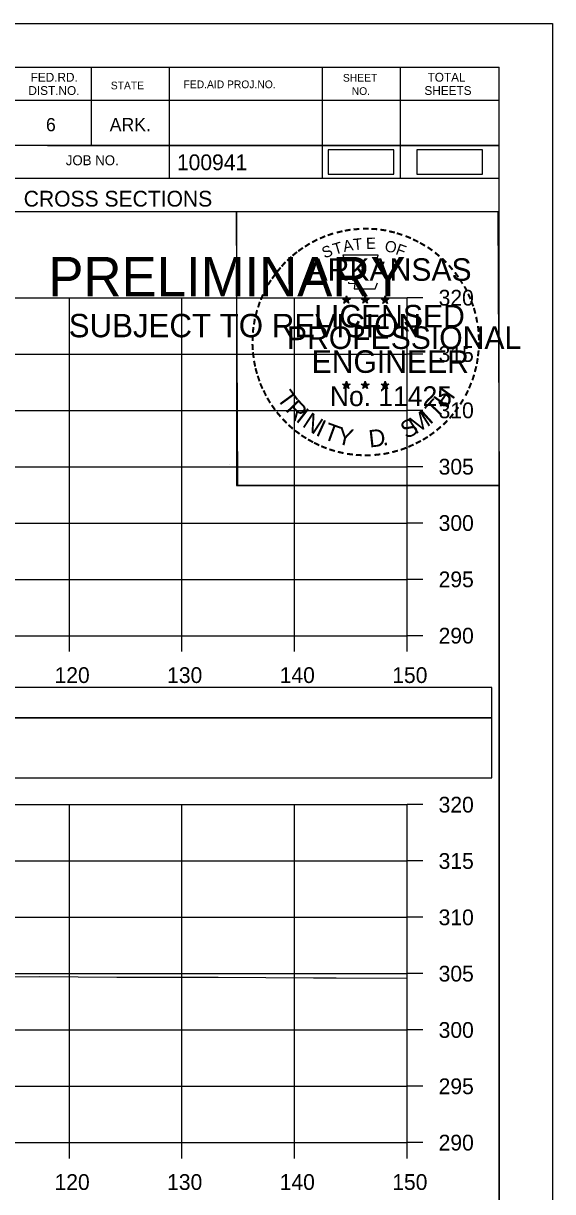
# Model space of a CAD drawing. Extents: x 1370538 to 1372872, y 376220 to 381127.
# Drawn here: x 1372824.6 to 1372871.6, y 379164.3 to 379268 of the extents above; entities that cross this region are included whole.
import ezdxf

# ---------------------------------------------------------------- set-up
doc = ezdxf.new("R2010")
doc.units = 0
for name, color, linetype in [('Default', 7, 'Continuous'), ('R_Border Notes', 7, 'Continuous'), ('R_Border PE', 7, 'Continuous'), ('R_Border Prem', 7, 'Continuous'), ('R_Dimension', 7, 'Continuous'), ('R_Grid', 7, 'Continuous'), ('R_No Plot', 7, 'Continuous'), ('R_Water', 7, 'Continuous'), ('T_Detection Zones', 7, 'Continuous'), ('T_Indications', 7, 'Continuous'), ('T_Notes', 7, 'Continuous')]:
    doc.layers.add(name, color=color, linetype=linetype)

msp = doc.modelspace()

# ---------------------------------------------------------------- linework, layer by layer
at = {"layer": 'Default'}
for points in [[(1372851.64, 379254.57), (1372857.47, 379254.57), (1372857.47, 379256.75), (1372851.64, 379256.75)], [(1372859.51, 379254.57), (1372865.34, 379254.57), (1372865.34, 379256.75), (1372859.51, 379256.75)]]:
    msp.add_lwpolyline(points, close=True, dxfattribs=at)
at = {"layer": 'R_Border Notes'}
for p, q in [((1372550.65, 379264.07), (1372866.83, 379264.07)), ((1372830.57, 379264.07), (1372830.57, 379257.13)), ((1372837.51, 379264.07), (1372837.51, 379254.19)), ((1372851.09, 379264.07), (1372851.09, 379254.19)), ((1372858.03, 379264.07), (1372858.03, 379254.19)), ((1372866.83, 379058.61), (1372866.83, 379264.07)), ((1372866.83, 379261.13), (1372823.73, 379261.13)), ((1372866.83, 379261.15), (1372866.83, 379261.15)), ((1372866.83, 379257.13), (1372823.73, 379257.13)), ((1372826.69, 379257.13), (1372866.83, 379257.13)), ((1372866.83, 379254.19), (1372784.57, 379254.19)), ((1372823.73, 379251.27), (1372866.83, 379251.27))]:
    msp.add_line(p, q, dxfattribs=at)
at = {"layer": 'R_Border Prem'}
for p, q in [((1372858.65, 379213.61), (1372858.65, 379243.61)), ((1372860.05, 379243.61), (1372858.65, 379243.61)), ((1372860.05, 379238.61), (1372858.65, 379238.61)), ((1372860.05, 379233.61), (1372858.65, 379233.61)), ((1372860.05, 379228.61), (1372858.65, 379228.61)), ((1372860.05, 379223.61), (1372858.65, 379223.61)), ((1372860.05, 379218.61), (1372858.65, 379218.61)), ((1372558.65, 379213.61), (1372858.65, 379213.61)), ((1372828.65, 379212.21), (1372828.65, 379213.61)), ((1372838.65, 379212.21), (1372838.65, 379213.61)), ((1372848.65, 379212.21), (1372848.65, 379213.61)), ((1372858.65, 379212.21), (1372858.65, 379213.61)), ((1372860.05, 379213.61), (1372858.65, 379213.61)), ((1372858.65, 379168.61), (1372858.65, 379198.61)), ((1372860.05, 379198.61), (1372858.65, 379198.61)), ((1372860.05, 379193.61), (1372858.65, 379193.61)), ((1372860.05, 379188.61), (1372858.65, 379188.61)), ((1372860.05, 379183.61), (1372858.65, 379183.61)), ((1372860.05, 379178.61), (1372858.65, 379178.61)), ((1372860.05, 379173.61), (1372858.65, 379173.61)), ((1372558.65, 379168.61), (1372858.65, 379168.61)), ((1372828.65, 379167.21), (1372828.65, 379168.61)), ((1372838.65, 379167.21), (1372838.65, 379168.61)), ((1372848.65, 379167.21), (1372848.65, 379168.61)), ((1372858.65, 379167.21), (1372858.65, 379168.61)), ((1372860.05, 379168.61), (1372858.65, 379168.61))]:
    msp.add_line(p, q, dxfattribs=at)
at = {"layer": 'R_Dimension'}
msp.add_lwpolyline([(1372740.14, 379183.69), (1372748.31, 379183.64), (1372750.73, 379183.65), (1372763.02, 379183.6), (1372769.96, 379183.59), (1372783.33, 379183.5), (1372789.23, 379183.48), (1372803.76, 379183.38), (1372807.16, 379183.36), (1372811.56, 379183.34), (1372825.99, 379183.35), (1372832.87, 379183.31), (1372841.88, 379183.3), (1372850.32, 379183.24), (1372852.35, 379183.25), (1372858.65, 379183.22)], dxfattribs=at)
at = {"layer": 'R_Grid'}
for p, q in [((1372558.65, 379243.61), (1372858.65, 379243.61)), ((1372558.65, 379243.61), (1372858.65, 379243.61)), ((1372828.65, 379213.61), (1372828.65, 379243.61)), ((1372828.65, 379213.61), (1372828.65, 379243.61)), ((1372838.65, 379213.61), (1372838.65, 379243.61)), ((1372838.65, 379213.61), (1372838.65, 379243.61)), ((1372848.65, 379213.61), (1372848.65, 379243.61)), ((1372848.65, 379213.61), (1372848.65, 379243.61)), ((1372858.65, 379213.61), (1372858.65, 379243.61)), ((1372858.65, 379213.61), (1372858.65, 379243.61)), ((1372558.65, 379238.61), (1372858.65, 379238.61)), ((1372558.65, 379238.61), (1372858.65, 379238.61)), ((1372558.65, 379233.61), (1372858.65, 379233.61)), ((1372558.65, 379233.61), (1372858.65, 379233.61)), ((1372558.65, 379228.61), (1372858.65, 379228.61)), ((1372558.65, 379228.61), (1372858.65, 379228.61)), ((1372558.65, 379223.61), (1372858.65, 379223.61)), ((1372558.65, 379223.61), (1372858.65, 379223.61)), ((1372558.65, 379218.61), (1372858.65, 379218.61)), ((1372558.65, 379218.61), (1372858.65, 379218.61)), ((1372558.65, 379213.61), (1372858.65, 379213.61)), ((1372558.65, 379213.61), (1372858.65, 379213.61)), ((1372558.65, 379198.61), (1372858.65, 379198.61)), ((1372828.65, 379168.61), (1372828.65, 379198.61)), ((1372838.65, 379168.61), (1372838.65, 379198.61)), ((1372848.65, 379168.61), (1372848.65, 379198.61)), ((1372858.65, 379168.61), (1372858.65, 379198.61)), ((1372558.65, 379193.61), (1372858.65, 379193.61)), ((1372558.65, 379188.61), (1372858.65, 379188.61)), ((1372558.65, 379183.61), (1372858.65, 379183.61)), ((1372558.65, 379178.61), (1372858.65, 379178.61)), ((1372558.65, 379173.61), (1372858.65, 379173.61)), ((1372558.65, 379168.61), (1372858.65, 379168.61))]:
    msp.add_line(p, q, dxfattribs=at)
at = {"layer": 'R_No Plot'}
for p, q in [((1372538.25, 379267.96), (1372871.58, 379267.96)), ((1372842.86, 379228.81), (1372842.86, 379228.81))]:
    msp.add_line(p, q, dxfattribs=at)
for points in [[(1372538.24, 379267.96), (1372871.58, 379267.96), (1372871.58, 379054.63), (1372538.24, 379054.63)], [(1372784.57, 379264.07), (1372784.57, 379254.19), (1372820.3, 379254.19), (1372820.3, 379251.27), (1372843.5, 379251.27), (1372843.5, 379226.94), (1372866.83, 379226.94), (1372866.83, 379058.61), (1372550.65, 379058.61), (1372550.65, 379264.07)], [(1372843.5, 379251.27), (1372866.71, 379251.27), (1372866.83, 379226.94), (1372843.62, 379226.94)]]:
    msp.add_lwpolyline(points, close=True, dxfattribs=at)
at = {"layer": 'R_Water'}
msp.add_lwpolyline([(1372551.05, 379201), (1372866.18, 379201), (1372866.18, 379206.32), (1372551.05, 379206.32)], close=True, dxfattribs=at)
at = {"layer": 'T_Detection Zones'}
msp.add_lwpolyline([(1372551.05, 379206.32), (1372866.18, 379206.32), (1372866.18, 379209.02), (1372551.05, 379209.02)], close=True, dxfattribs=at)
at = {"layer": 'T_Indications'}
for p, q in [((1372852.91, 379243.52), (1372853.26, 379243.41)), ((1372852.91, 379243.52), (1372853.16, 379243.48)), ((1372852.91, 379243.52), (1372853.15, 379243.4)), ((1372853.04, 379243.12), (1372853.26, 379243.41)), ((1372853.04, 379243.12), (1372853.17, 379243.36)), ((1372853.04, 379243.12), (1372853.26, 379243.33)), ((1372853.26, 379243.78), (1372853.22, 379243.53)), ((1372853.26, 379243.41), (1372853.26, 379243.78)), ((1372853.26, 379243.78), (1372853.31, 379243.53)), ((1372853.61, 379243.52), (1372853.26, 379243.41)), ((1372853.47, 379243.12), (1372853.26, 379243.41)), ((1372853.47, 379243.12), (1372853.26, 379243.33)), ((1372853.61, 379243.52), (1372853.32, 379243.48)), ((1372853.47, 379243.12), (1372853.34, 379243.41)), ((1372853.61, 379243.52), (1372853.4, 379243.42)), ((1372854.58, 379243.52), (1372854.93, 379243.41)), ((1372854.58, 379243.52), (1372854.83, 379243.48)), ((1372854.58, 379243.52), (1372854.82, 379243.4)), ((1372854.71, 379243.12), (1372854.93, 379243.41)), ((1372854.71, 379243.12), (1372854.84, 379243.36)), ((1372854.71, 379243.12), (1372854.93, 379243.33)), ((1372854.93, 379243.78), (1372854.89, 379243.53)), ((1372854.93, 379243.41), (1372854.93, 379243.78)), ((1372854.93, 379243.78), (1372854.98, 379243.53)), ((1372855.28, 379243.52), (1372854.93, 379243.41)), ((1372855.14, 379243.12), (1372854.93, 379243.41)), ((1372855.14, 379243.12), (1372854.93, 379243.33)), ((1372855.28, 379243.52), (1372854.99, 379243.48)), ((1372855.14, 379243.12), (1372855.01, 379243.41)), ((1372855.28, 379243.52), (1372855.07, 379243.42)), ((1372856.35, 379243.51), (1372856.69, 379243.4)), ((1372856.35, 379243.51), (1372856.6, 379243.47)), ((1372856.35, 379243.51), (1372856.58, 379243.39)), ((1372856.48, 379243.1), (1372856.69, 379243.4)), ((1372856.48, 379243.1), (1372856.6, 379243.35)), ((1372856.48, 379243.1), (1372856.69, 379243.32)), ((1372856.69, 379243.77), (1372856.65, 379243.51)), ((1372856.69, 379243.4), (1372856.69, 379243.77)), ((1372856.69, 379243.77), (1372856.74, 379243.52)), ((1372857.04, 379243.51), (1372856.69, 379243.4)), ((1372856.91, 379243.1), (1372856.69, 379243.4)), ((1372856.91, 379243.1), (1372856.69, 379243.32)), ((1372857.04, 379243.51), (1372856.76, 379243.46)), ((1372856.91, 379243.1), (1372856.77, 379243.4)), ((1372857.04, 379243.51), (1372856.84, 379243.41)), ((1372852.91, 379235.95), (1372853.26, 379235.84)), ((1372852.91, 379235.95), (1372853.16, 379235.91)), ((1372852.91, 379235.95), (1372853.14, 379235.83)), ((1372853.04, 379235.54), (1372853.26, 379235.84)), ((1372853.26, 379236.21), (1372853.22, 379235.95)), ((1372853.26, 379235.84), (1372853.26, 379236.21)), ((1372853.26, 379236.21), (1372853.31, 379235.96)), ((1372853.6, 379235.95), (1372853.26, 379235.84)), ((1372853.47, 379235.54), (1372853.26, 379235.84)), ((1372853.6, 379235.95), (1372853.32, 379235.9)), ((1372853.47, 379235.54), (1372853.33, 379235.83)), ((1372853.6, 379235.95), (1372853.4, 379235.85)), ((1372854.58, 379235.95), (1372854.93, 379235.84)), ((1372854.58, 379235.95), (1372854.83, 379235.91)), ((1372854.58, 379235.95), (1372854.81, 379235.83)), ((1372854.71, 379235.54), (1372854.93, 379235.84)), ((1372854.93, 379236.21), (1372854.88, 379235.95)), ((1372854.93, 379235.84), (1372854.93, 379236.21)), ((1372854.93, 379236.21), (1372854.97, 379235.96)), ((1372855.27, 379235.95), (1372854.93, 379235.84)), ((1372855.14, 379235.54), (1372854.93, 379235.84)), ((1372855.27, 379235.95), (1372854.99, 379235.9)), ((1372855.14, 379235.54), (1372855, 379235.83)), ((1372855.27, 379235.95), (1372855.07, 379235.85)), ((1372856.34, 379235.94), (1372856.69, 379235.83)), ((1372856.34, 379235.94), (1372856.6, 379235.9)), ((1372856.34, 379235.94), (1372856.58, 379235.82)), ((1372856.48, 379235.53), (1372856.69, 379235.83)), ((1372856.69, 379236.2), (1372856.65, 379235.94)), ((1372856.69, 379235.83), (1372856.69, 379236.2)), ((1372856.69, 379236.2), (1372856.74, 379235.95)), ((1372857.04, 379235.94), (1372856.69, 379235.83)), ((1372856.91, 379235.53), (1372856.69, 379235.83)), ((1372857.04, 379235.94), (1372856.75, 379235.89)), ((1372856.91, 379235.53), (1372856.77, 379235.82)), ((1372857.04, 379235.94), (1372856.84, 379235.84)), ((1372853.04, 379235.54), (1372853.17, 379235.79)), ((1372853.04, 379235.54), (1372853.25, 379235.76)), ((1372853.47, 379235.54), (1372853.25, 379235.76)), ((1372854.71, 379235.54), (1372854.84, 379235.79)), ((1372854.71, 379235.54), (1372854.92, 379235.76)), ((1372855.14, 379235.54), (1372854.92, 379235.76)), ((1372856.48, 379235.53), (1372856.6, 379235.78)), ((1372856.48, 379235.53), (1372856.69, 379235.75)), ((1372856.91, 379235.53), (1372856.69, 379235.75))]:
    msp.add_line(p, q, dxfattribs=at)
for points in [[(1372852.95, 379247.4), (1372853.22, 379246.58)], [(1372856.46, 379246.48), (1372856.61, 379246.76), (1372855.92, 379246.74), (1372856.07, 379247.4), (1372852.95, 379247.4)], [(1372853.44, 379244.98), (1372853.44, 379244.89), (1372854.01, 379244.87), (1372853.95, 379244.4), (1372855.82, 379244.4), (1372856.02, 379244.94)], [(1372853.26, 379243.78), (1372853.47, 379243.12), (1372852.91, 379243.52), (1372853.61, 379243.52), (1372853.04, 379243.12), (1372853.26, 379243.78)], [(1372854.93, 379243.78), (1372855.14, 379243.12), (1372854.58, 379243.52), (1372855.28, 379243.52), (1372854.71, 379243.12), (1372854.93, 379243.78)], [(1372856.69, 379243.77), (1372856.91, 379243.1), (1372856.35, 379243.51), (1372857.04, 379243.51), (1372856.48, 379243.1), (1372856.69, 379243.77)], [(1372853.26, 379236.21), (1372853.47, 379235.54), (1372852.91, 379235.95), (1372853.6, 379235.95), (1372853.04, 379235.54), (1372853.26, 379236.21)], [(1372854.93, 379236.21), (1372855.14, 379235.54), (1372854.58, 379235.95), (1372855.27, 379235.95), (1372854.71, 379235.54), (1372854.93, 379236.21)], [(1372856.69, 379236.2), (1372856.91, 379235.53), (1372856.34, 379235.94), (1372857.04, 379235.94), (1372856.48, 379235.53), (1372856.69, 379236.2)]]:
    msp.add_lwpolyline(points, dxfattribs=at)
for centre, radius in [((1372853.26, 379243.41), 0.172), ((1372853.26, 379243.41), 0.145), ((1372853.26, 379243.41), 0.116), ((1372853.26, 379243.41), 0.0991), ((1372853.26, 379243.41), 0.0747), ((1372853.26, 379243.41), 0.0495), ((1372853.26, 379243.41), 0.0296), ((1372854.93, 379243.41), 0.172), ((1372854.93, 379243.41), 0.145), ((1372854.93, 379243.41), 0.116), ((1372854.93, 379243.41), 0.0991), ((1372854.93, 379243.41), 0.0747), ((1372854.93, 379243.41), 0.0495), ((1372854.93, 379243.41), 0.0296), ((1372856.69, 379243.4), 0.172), ((1372856.69, 379243.4), 0.145), ((1372856.69, 379243.4), 0.116), ((1372856.69, 379243.4), 0.0991), ((1372856.69, 379243.4), 0.0747), ((1372856.69, 379243.4), 0.0495), ((1372856.69, 379243.4), 0.0296), ((1372853.26, 379235.84), 0.172), ((1372853.26, 379235.84), 0.145), ((1372853.26, 379235.84), 0.116), ((1372853.26, 379235.84), 0.0991), ((1372853.26, 379235.84), 0.0747), ((1372853.26, 379235.84), 0.0495), ((1372853.26, 379235.84), 0.0296), ((1372854.92, 379235.84), 0.172), ((1372854.92, 379235.84), 0.145), ((1372854.92, 379235.84), 0.116), ((1372854.92, 379235.84), 0.0991), ((1372854.92, 379235.84), 0.0747), ((1372854.92, 379235.84), 0.0495), ((1372854.92, 379235.84), 0.0296), ((1372856.69, 379235.83), 0.172), ((1372856.69, 379235.83), 0.145), ((1372856.69, 379235.83), 0.116), ((1372856.69, 379235.83), 0.0991), ((1372856.69, 379235.83), 0.0747), ((1372856.69, 379235.83), 0.0495), ((1372856.69, 379235.83), 0.0296)]:
    msp.add_circle(centre, radius, dxfattribs=at)

# ---------------------------------------------------------------- texts
at = {"layer": 'R_Border Notes'}
for s, height, p in [('FED.RD.', 0.782, (1372825.21, 379262.79)), ('STATE', 0.684, (1372832.33, 379262.11)), ('FED.AID PROJ.NO.', 0.684, (1372838.79, 379262.21)), ('SHEET', 0.684, (1372852.95, 379262.79)), ('TOTAL', 0.782, (1372860.47, 379262.79)), ('DIST.NO.', 0.782, (1372825.01, 379261.61)), ('NO.', 0.684, (1372853.73, 379261.61)), ('SHEETS', 0.782, (1372860.19, 379261.61)), ('6', 1.17, (1372826.57, 379258.39)), ('ARK.', 1.172, (1372832.23, 379258.39)), ('JOB NO.', 0.879, (1372828.33, 379255.37)), ('100941', 1.4, (1372838.2, 379254.93)), ('CROSS SECTIONS', 1.4, (1372824.59, 379251.7))]:
    msp.add_text(s, height=height, rotation=360, dxfattribs=at).set_placement(p)
at = {"layer": 'R_Border PE'}
for s, p in [('320', (1372861.45, 379242.91)), ('315', (1372861.45, 379237.91)), ('310', (1372861.45, 379232.91)), ('305', (1372861.45, 379227.91)), ('300', (1372861.45, 379222.91)), ('295', (1372861.45, 379217.91)), ('290', (1372861.45, 379212.91)), ('120', (1372827.33, 379209.41)), ('130', (1372837.33, 379209.41)), ('140', (1372847.33, 379209.41)), ('150', (1372857.33, 379209.41)), ('320', (1372861.45, 379197.91)), ('315', (1372861.45, 379192.91)), ('310', (1372861.45, 379187.91)), ('305', (1372861.45, 379182.91)), ('300', (1372861.45, 379177.91)), ('295', (1372861.45, 379172.91)), ('290', (1372861.45, 379167.91)), ('120', (1372827.33, 379164.41)), ('130', (1372837.33, 379164.41)), ('140', (1372847.33, 379164.41)), ('150', (1372857.33, 379164.41))]:
    msp.add_text(s, height=1.4, dxfattribs=at).set_placement(p)
at = {"layer": 'T_Indications'}
for s, height, rotation, p in [('-', 1.6, 19.1761, (1372851.7, 379248.53)), ('-', 1.6, 13.6301, (1372852.45, 379248.77)), ('-', 1.6, 10.2193, (1372853.13, 379248.93)), ('-', 1.6, 5.8968, (1372853.86, 379249.04)), ('-', 1.6, 0.1862, (1372854.63, 379249.11)), ('-', 1.6, 357.743, (1372855.35, 379249.1)), ('-', 1.6, 352.1617, (1372856.1, 379249.05)), ('-', 1.6, 347.2049, (1372856.82, 379248.93)), ('-', 1.6, 342.3362, (1372857.45, 379248.78)), ('-', 1.6, 34.0636, (1372849.84, 379247.57)), ('-', 1.6, 28.7918, (1372850.43, 379247.94)), ('-', 1.6, 24.3072, (1372851.07, 379248.26)), ('S', 1, 21.594, (1372851.31, 379247.08)), ('T', 1, 16.4036, (1372852.22, 379247.41)), ('A', 1, 11.2132, (1372853.05, 379247.66)), ('T', 1, 6.0228, (1372853.9, 379247.83)), ('E', 1, 0.8323, (1372855, 379247.94)), ('O', 1, 350.4515, (1372856.61, 379247.73)), ('F', 1, 340.0707, (1372857.56, 379247.5)), ('-', 1.6, 337.8551, (1372858.19, 379248.55)), ('-', 1.6, 334.1211, (1372858.82, 379248.28)), ('-', 1.6, 329.6409, (1372859.4, 379248)), ('-', 1.6, 42.9622, (1372848.35, 379246.38)), ('-', 1.6, 38.9507, (1372848.78, 379246.8)), ('-', 1.6, 36.2317, (1372849.26, 379247.18)), ('-', 1.6, 325.8627, (1372860.04, 379247.64)), ('-', 1.6, 320.5297, (1372860.65, 379247.21)), ('-', 1.6, 50.6142, (1372847.5, 379245.42)), ('-', 1.6, 48.423, (1372847.9, 379245.91)), ('ARKANSAS', 2, 360, (1372849.81, 379245.11)), ('-', 1.6, 315.5786, (1372861.25, 379246.72)), ('-', 1.6, 309.8797, (1372861.82, 379246.17)), ('-', 1.6, 58.0706, (1372846.76, 379244.33)), ('-', 1.6, 54.2325, (1372847.09, 379244.85)), ('-', 1.6, 306.6522, (1372862.34, 379245.57)), ('-', 1.4, 303.6753, (1372862.83, 379245)), ('-', 1.6, 62.8713, (1372846.45, 379243.71)), ('-', 1.6, 299.6684, (1372863.15, 379244.4)), ('-', 1.6, 72.3945, (1372845.97, 379242.47)), ('-', 1.6, 67.7743, (1372846.19, 379243.1)), ('DWB', 0.01, 360, (1372853.25, 379243.41)), ('DWB', 0.01, 360, (1372854.92, 379243.41)), ('DWB', 0.01, 360, (1372856.68, 379243.4)), ('-', 1.6, 294.6628, (1372863.47, 379243.79)), ('-', 1.6, 290.5728, (1372863.73, 379243.21)), ('-', 1.6, 75.461, (1372845.77, 379241.76)), ('LICENSED', 2, 360, (1372850.4, 379240.97)), ('-', 1.6, 285.1233, (1372863.96, 379242.63)), ('-', 1.6, 85.1863, (1372845.56, 379240.35)), ('-', 1.6, 81.2013, (1372845.64, 379241.04)), ('PROFESSIONAL', 2, 360, (1372847.98, 379239.06)), ('-', 1.6, 280.5493, (1372864.16, 379241.89)), ('-', 1.6, 276.5962, (1372864.32, 379241.12)), ('-', 1.6, 89.0622, (1372845.54, 379239.65)), ('-', 1.6, 274.3301, (1372864.38, 379240.4)), ('-', 1.6, 94.1959, (1372845.57, 379238.93)), ('ENGINEER', 2, 360, (1372850.17, 379236.94)), ('-', 1.6, 263.5172, (1372864.4, 379239.1)), ('-', 1.6, 269.9407, (1372864.42, 379239.76)), ('-', 1.6, 98.9479, (1372845.65, 379238.26)), ('-', 1.6, 101.7149, (1372845.78, 379237.53)), ('-', 1.6, 260.9953, (1372864.33, 379238.44)), ('-', 1.6, 105.4578, (1372845.94, 379236.93)), ('-', 1.6, 255.7626, (1372864.22, 379237.77)), ('-', 1.6, 109.0874, (1372846.16, 379236.3)), ('-', 1.6, 114.0643, (1372846.41, 379235.7)), ('DWB', 0.01, 360, (1372853.24, 379235.84)), ('DWB', 0.01, 360, (1372854.91, 379235.84)), ('DWB', 0.01, 360, (1372856.68, 379235.83)), ('-', 1.6, 247.8887, (1372863.81, 379236.37)), ('-', 1.6, 252.8681, (1372864.04, 379237.05)), ('-', 1.6, 115.7289, (1372846.72, 379235.09)), ('-', 1.6, 120.4471, (1372847.07, 379234.5)), ('T', 1.54, 306.0406, (1372847.02, 379234.68)), ('No. 11425', 1.757, 360, (1372851.79, 379233.99)), ('H', 1.54, 54.6088, (1372862.14, 379233.71)), ('-', 1.6, 244.6197, (1372863.55, 379235.74)), ('-', 1.6, 125.8934, (1372847.48, 379233.94)), ('R', 1.54, 314.005, (1372847.78, 379233.63)), ('I', 1.54, 321.9694, (1372848.68, 379232.7)), ('T', 1.54, 46.6444, (1372861.25, 379232.77)), ('-', 1.6, 233.8452, (1372862.76, 379234.34)), ('-', 1.6, 239.0712, (1372863.16, 379234.99)), ('-', 1.6, 130.7181, (1372847.94, 379233.39)), ('-', 1.6, 134.2238, (1372848.46, 379232.84)), ('N', 1.54, 326.5002, (1372849.25, 379232.23)), ('I', 1.54, 335.3603, (1372850.45, 379231.44)), ('S', 1.54, 26.9312, (1372858.56, 379231.04)), ('M', 1.54, 32.6563, (1372859.4, 379231.45)), ('I', 1.54, 42.1136, (1372860.68, 379232.29)), ('-', 1.6, 225.7653, (1372861.85, 379233.21)), ('-', 1.6, 231.2538, (1372862.33, 379233.77)), ('-', 1.6, 138.9338, (1372848.98, 379232.38)), ('-', 1.6, 144.6463, (1372849.54, 379231.97)), ('T', 1.54, 339.8912, (1372851.12, 379231.11)), ('Y', 1.54, 347.8556, (1372852.33, 379230.67)), ('D', 1.54, 6.3969, (1372855.32, 379230.31)), ('-', 1.6, 215.7363, (1372860.78, 379232.23)), ('-', 1.6, 221.0851, (1372861.32, 379232.7)), ('-', 1.6, 148.0898, (1372850.1, 379231.6)), ('-', 1.6, 151.5704, (1372850.68, 379231.28)), ('-', 1.6, 154.6002, (1372851.2, 379231.03)), ('.', 1.54, 13.7642, (1372856.51, 379230.44)), ('-', 1.6, 204.2516, (1372859.06, 379231.18)), ('-', 1.6, 207.3568, (1372859.68, 379231.5)), ('-', 1.6, 212.2491, (1372860.24, 379231.84)), ('-', 1.6, 158.5612, (1372851.82, 379230.78)), ('-', 1.6, 162.7983, (1372852.51, 379230.56)), ('-', 1.6, 167.5555, (1372853.23, 379230.4)), ('-', 1.6, 173.1155, (1372854, 379230.29)), ('-', 1.6, 176.5183, (1372854.75, 379230.24)), ('-', 1.6, 181.5918, (1372855.49, 379230.25)), ('-', 1.6, 185.8167, (1372856.3, 379230.33)), ('-', 1.6, 191.2858, (1372857.03, 379230.46)), ('-', 1.6, 195.4743, (1372857.76, 379230.66)), ('-', 1.6, 200.7184, (1372858.44, 379230.9))]:
    msp.add_text(s, height=height, rotation=rotation, dxfattribs=at).set_placement(p)
at = {"layer": 'T_Notes'}
for s, height, p in [('PRELIMINARY', 3.5, (1372826.78, 379243.73)), ('DWB', 0.01, (1372827.52, 379245.58)), ('SUBJECT TO REVISION', 2.0751, (1372828.59, 379240.1))]:
    msp.add_text(s, height=height, rotation=360, dxfattribs=at).set_placement(p)

doc.saveas('drawing.dxf')
